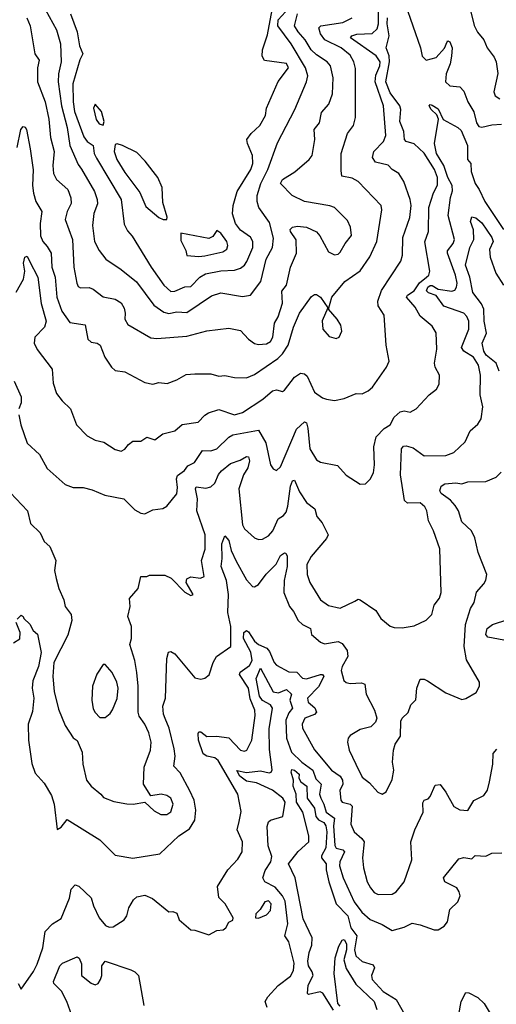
# Model space of a CAD drawing. Extents: x 1603745 to 1745082, y 385868 to 533966.
# Tile 334 of 646: x 1717797 to 1720187, y 424141 to 429076. Entities that reach past the tile are written whole.
import ezdxf

# ---------------------------------------------------------------- set-up
doc = ezdxf.new("R2010")
doc.units = 0

msp = doc.modelspace()

# ---------------------------------------------------------------- linework, layer by layer
at = {"layer": '0CON20XD'}
for points in [[(1719707.9, 427865), (1719716.8, 427895), (1719718, 427985), (1719754.2, 428085), (1719760.3, 428145), (1719755.5, 428174.5), (1719723.8, 428265), (1719698.9, 428305), (1719665, 428324.4), (1719645, 428346.7), (1719581.9, 428361.9), (1719566.4, 428385), (1719573.8, 428415), (1719621.8, 428465), (1719632.7, 428495), (1719621.8, 428645), (1719579.3, 428765), (1719582.6, 428797.4), (1719603, 428845), (1719604.4, 428865), (1719585, 428894.8), (1719456.5, 428985), (1719463.5, 428995), (1719487, 429003), (1719565, 429006.3), (1719590.2, 429029.8), (1719596.4, 429055), (1719597.7, 429195)], [(1717925.8, 429125.8), (1717982.1, 429025), (1718001.4, 428955), (1718005.3, 428865), (1717991.9, 428805), (1717990.2, 428765), (1718006.8, 428645), (1718034.5, 428535), (1718048.1, 428445), (1718089.4, 428349.4), (1718106.6, 428326.6), (1718171.3, 428215), (1718185.9, 428175), (1718186.6, 428153.4), (1718169.5, 428105), (1718161.5, 428045), (1718172.9, 427965), (1718195, 427919.2), (1718229.4, 427875), (1718305, 427824.4), (1718381.9, 427761.9), (1718469.2, 427645), (1718520, 427610), (1718545, 427603.3), (1718585, 427611.8), (1718635, 427608.7), (1718758.8, 427691.2), (1718805, 427706.8), (1718915, 427688.5), (1718954, 427696), (1719006.3, 427763.7), (1719033.6, 427875), (1719065.3, 427935), (1719070.4, 427980.4), (1719049.2, 428059.2), (1718996.4, 428135), (1718987.5, 428165), (1718987.3, 428195), (1719005.7, 428255), (1719041.1, 428325), (1719090.6, 428459.4), (1719177.1, 428625), (1719235.3, 428765), (1719242.2, 428795), (1719229.8, 428835), (1719159.2, 428955), (1719091.6, 429045), (1719093.4, 429075), (1719129.7, 429115)], [(1718052.4, 429105), (1718084.4, 429015), (1718096.2, 428945), (1718113.1, 428905), (1718097.7, 428875), (1718063.1, 428755), (1718064.9, 428665), (1718072.3, 428615), (1718118.7, 428488.7), (1718135, 428466.2), (1718165.6, 428445.6), (1718171, 428405), (1718181.3, 428381.3), (1718305.3, 428175), (1718321.7, 428051.7), (1718338.1, 428018.1), (1718361, 427991), (1718456.2, 427835), (1718520.6, 427745), (1718555, 427713.2), (1718575, 427714.7), (1718625, 427737.2), (1718655, 427738.2), (1718700.7, 427785), (1718728.4, 427801.6), (1718805, 427817.2), (1718875, 427820.5), (1718905, 427831.4), (1718923.7, 427846.3), (1718936.5, 427863.5), (1718965.8, 427935), (1718965.9, 427965), (1718955.2, 427985.2), (1718905, 428021.3), (1718879.6, 428055), (1718865, 428102.5), (1718867.8, 428145), (1718887.8, 428215), (1718955.4, 428324.6), (1718966.5, 428355), (1718965.2, 428395.2), (1718939.1, 428455), (1718936.5, 428475), (1718958.2, 428505), (1719000.7, 428545), (1719029.6, 428595), (1719035, 428633.3), (1719093.3, 428766.7), (1719144.4, 428835), (1719135, 428855.6), (1719025, 428871.1), (1719013.7, 428893.7), (1719013.9, 428925), (1719040.4, 428999.6), (1719063.4, 429125)], [(1719730.6, 429155), (1719806.9, 428935), (1719815, 428893.3), (1719835, 428872.5), (1719885, 428886.1), (1719927, 428933), (1719940.6, 428965), (1719945, 428969.4), (1719955, 428965.6), (1719965.9, 428935), (1719963.1, 428893.1), (1719955.9, 428855), (1719936.1, 428805), (1719932, 428765), (1719954.4, 428744.4), (1720005, 428739.5), (1720025, 428717.3), (1720044.6, 428664.6), (1720075, 428614.4), (1720088.7, 428558.7), (1720100.5, 428540.5), (1720115, 428536.9), (1720165, 428549.7), (1720212.8, 428552.8)], [(1720058.9, 429115), (1720076.1, 429046.1), (1720093.5, 429013.5), (1720124.5, 428975), (1720141.8, 428935), (1720177.4, 428887.4), (1720186.7, 428865), (1720194.4, 428805.6), (1720175.7, 428715), (1720180.8, 428695), (1720205, 428678.6)], [(1717784.3, 428435), (1717802.2, 428525), (1717815, 428540.8), (1717825, 428538), (1717830.6, 428525), (1717848.9, 428428.9), (1717863.8, 428323.8), (1717861.6, 428245), (1717866.9, 428206.9), (1717878.6, 428165), (1717907.3, 428115), (1717899.5, 428055), (1717901.9, 427991.9), (1717912.4, 427965), (1717935, 427938.8), (1717954.1, 427905), (1717958.6, 427835), (1717975.2, 427785.2), (1717984, 427685), (1718008.4, 427615), (1718048.1, 427558.1), (1718125, 427546.7), (1718138.1, 427475), (1718155, 427460), (1718185, 427455.5), (1718200.6, 427445), (1718224.4, 427385), (1718257.1, 427335), (1718275, 427318.6), (1718325, 427310.6), (1718425, 427258.1), (1718465, 427249.4), (1718495, 427257.8), (1718536.8, 427253.2), (1718585, 427270.6), (1718632.6, 427297.4), (1718675, 427301.8), (1718755, 427301.5), (1718795, 427289.5), (1718825, 427292.2), (1718875, 427282.2), (1718935, 427281.8), (1718975, 427298.5), (1719091.6, 427378.4), (1719115, 427400.7), (1719142.9, 427445), (1719169.5, 427535), (1719200, 427605), (1719260.9, 427689.1), (1719275, 427698.8), (1719285, 427698.8), (1719306, 427685), (1719341.7, 427631.7), (1719313.4, 427566.6), (1719317.1, 427525), (1719348.3, 427488.3), (1719385, 427478.8), (1719400, 427485), (1719412.5, 427515), (1719407.1, 427545), (1719390, 427575), (1719346.2, 427625), (1719361.9, 427685), (1719427, 427763), (1719505, 427816.9), (1719552.4, 427887.6), (1719588.2, 427965), (1719613.3, 428123.3), (1719610.6, 428145), (1719494.8, 428264.8), (1719465, 428282), (1719412.5, 428292.5), (1719409.2, 428320.8), (1719408.7, 428405), (1719440.9, 428505), (1719470.4, 428545), (1719480.8, 428585), (1719481.3, 428831.3), (1719473.4, 428865), (1719455, 428897.7), (1719410, 428935), (1719326.7, 428975), (1719305.2, 429005), (1719296.7, 429035), (1719306.7, 429045), (1719417.5, 429062.5), (1719465, 429084.6)], [(1717832.5, 429085), (1717850, 429045), (1717873.3, 428905), (1717895, 428873.3), (1717885.9, 428835), (1717885.7, 428765), (1717925.3, 428665), (1717943.2, 428576.8), (1717950.8, 428485), (1717969.1, 428415), (1717962.3, 428345), (1717966.2, 428305), (1717980.9, 428275), (1718038.2, 428225), (1718053.6, 428183.6), (1718054.7, 428155), (1718035.3, 428115), (1718025.4, 428075), (1718061.7, 427975), (1718069.1, 427835), (1718083.1, 427755), (1718089.5, 427739.5), (1718101.4, 427731.4), (1718145, 427733.5), (1718165, 427725.3), (1718215, 427687.7), (1718275, 427675.4), (1718305, 427657.5), (1718320.5, 427630.5), (1718326.4, 427605), (1718324.5, 427574.5), (1718338.7, 427548.7), (1718455, 427480.9), (1718485, 427478.2), (1718635, 427489.2), (1718735, 427517.3), (1718845, 427530.5), (1718905, 427517.8), (1718945, 427474.4), (1718975, 427452.5), (1718995, 427447.7), (1719035, 427450.8), (1719055, 427463.4), (1719066.1, 427485), (1719074.6, 427555), (1719093.2, 427586.8), (1719115.2, 427654.8), (1719111.1, 427715), (1719135.2, 427744.8), (1719155.9, 427835), (1719184.7, 427905), (1719183.3, 427973.3), (1719154.5, 428015), (1719153.5, 428025), (1719165, 428035.8), (1719190.5, 428040.5), (1719235, 428036.5), (1719285, 428012.7), (1719302.7, 427992.7), (1719345, 427912.9), (1719375, 427896.7), (1719395, 427901.1), (1719405, 427911.4), (1719429.1, 427955), (1719460.9, 427995), (1719455.4, 428035.4), (1719440.2, 428070.2), (1719375, 428134.3), (1719353, 428143), (1719224.7, 428164.7), (1719163.1, 428195), (1719104.6, 428255), (1719114.4, 428275), (1719176.4, 428313.6), (1719249.4, 428375), (1719264.5, 428395), (1719277.7, 428475), (1719273.8, 428525), (1719300.3, 428559.7), (1719309.9, 428610.1), (1719347.4, 428652.6), (1719366, 428705), (1719368.8, 428785), (1719355.3, 428845), (1719339.6, 428865), (1719285, 428899.4), (1719258.4, 428925), (1719229.4, 428975), (1719193.3, 429015), (1719175.3, 429045.3), (1719190.4, 429105)], [(1718160.5, 426720.5), (1718223.4, 426693.4), (1718318.8, 426675), (1718375, 426618.8), (1718405, 426602), (1718425, 426599.2), (1718465, 426620), (1718515, 426625.8), (1718535, 426637.5), (1718585, 426700), (1718588.5, 426731.5), (1718583.1, 426775), (1718588.4, 426791.6), (1718623, 426817), (1718640.3, 426839.7), (1718673.2, 426856.8), (1718713.1, 426916.9), (1718755, 426915.8), (1718785.6, 426925), (1718845, 426983.3), (1718865.7, 426995), (1718995, 427019.1), (1719032.2, 426955), (1719054.6, 426844.6), (1719068, 426825), (1719085, 426815.8), (1719105, 426834.3), (1719185, 427023.6), (1719225, 427060.8), (1719235.4, 427055.4), (1719242, 427028), (1719252.5, 426925), (1719285, 426870.8), (1719305, 426858), (1719391.2, 426841.2), (1719435, 426794), (1719505, 426748.8), (1719530.7, 426749.3), (1719555, 426772.5), (1719570.8, 426805), (1719576.9, 426845), (1719573.1, 426935), (1719585.6, 426985), (1719625, 427026.9), (1719654.5, 427045.5), (1719675, 427083.5), (1719705, 427111.1), (1719725, 427115.6), (1719755, 427109.4), (1719785, 427125.7), (1719851.2, 427195), (1719886.6, 427223.4), (1719900, 427250), (1719902.2, 427295), (1719880.6, 427335), (1719876.9, 427355), (1719889.4, 427425), (1719885, 427506.7), (1719865, 427540), (1719805, 427590), (1719780, 427635), (1719737.3, 427685), (1719742.2, 427695), (1719775, 427716.9), (1719802.2, 427757.8), (1719837.8, 427785), (1719848.8, 427795), (1719854.6, 427815), (1719828.2, 427961.8), (1719846.8, 428015), (1719848.3, 428135), (1719872.3, 428207.7), (1719892.6, 428247.4), (1719892.7, 428285), (1719877, 428325), (1719825, 428406.5), (1719775, 428453.2), (1719735.3, 428465.3), (1719726.9, 428475), (1719722.8, 428515), (1719704.3, 428565.7), (1719708, 428625), (1719703.9, 428645), (1719655, 428709.2), (1719634, 428765), (1719652.3, 428865), (1719650, 428895), (1719634.7, 428935), (1719650, 428995), (1719640.1, 429055), (1719641.6, 429085)], [(1718215, 428548), (1718220.5, 428565), (1718207.7, 428615), (1718175, 428653.3), (1718167.1, 428632.9), (1718180, 428575), (1718195, 428553.3), (1718215, 428548)], [(1719968.2, 428218.2), (1719966.4, 428245), (1719943.5, 428285), (1719924.3, 428345), (1719887.8, 428405), (1719877.1, 428455), (1719897.5, 428577.5), (1719888.3, 428598.3), (1719860.6, 428625), (1719850, 428645), (1719855, 428650.8), (1719865, 428648.2), (1719895, 428628.5), (1719920.6, 428575), (1719995, 428534.8), (1720010.5, 428520.5), (1720042.7, 428445), (1720042.8, 428375), (1720060, 428355), (1720061.6, 428315), (1720080.5, 428255), (1720101.6, 428225), (1720129.8, 428165), (1720224.1, 428024.1)], [(1718535, 428074), (1718536.8, 428086.8), (1718515, 428160), (1718512.2, 428235), (1718489.4, 428285), (1718426.8, 428366.8), (1718385, 428410), (1718312.5, 428445), (1718285, 428454.2), (1718275, 428451.2), (1718270, 428415), (1718284.7, 428375), (1718325, 428309.5), (1718399.6, 428209.6), (1718429.9, 428139.9), (1718494.3, 428085), (1718515.7, 428074.3), (1718535, 428074)], [(1717750, 426705), (1717836.7, 426615), (1717851.7, 426551.7), (1717899.2, 426505), (1717920, 426460), (1717947.5, 426435), (1717977.5, 426365), (1717972.1, 426315), (1717979.5, 426275), (1717993.5, 426225), (1718018.8, 426168.8), (1718025.6, 426135), (1718054.5, 426095), (1718058.8, 426065), (1718038.3, 425991.7), (1717968.8, 425855), (1717962.7, 425785), (1717969.8, 425709.8), (1717990.8, 425620.8), (1718025, 425538.8), (1718065, 425477.5), (1718085, 425464), (1718110, 425405), (1718113.8, 425345), (1718131.9, 425265), (1718154.8, 425234.8), (1718204.2, 425195), (1718217.3, 425177.3), (1718268.5, 425158.5), (1718335, 425145.6), (1718365.7, 425144.3), (1718424.1, 425154.1), (1718470.7, 425110.7), (1718505, 425092.7), (1718535, 425093.3), (1718555, 425105.6), (1718566.6, 425145), (1718554.5, 425175), (1718535, 425187.9), (1718505.8, 425194.2), (1718455, 425186.2), (1718418.1, 425245), (1718420.5, 425329.5), (1718453.2, 425415), (1718457, 425455), (1718445, 425501.9), (1718424.7, 425545), (1718396, 425585), (1718390.9, 425605), (1718391.1, 425735), (1718384.7, 425805), (1718374.1, 425864.1), (1718349.1, 425945), (1718358.2, 425975), (1718357.3, 426035), (1718340, 426085), (1718350.4, 426135), (1718347.1, 426175), (1718390.8, 426225), (1718403.8, 426285), (1718434.3, 426285.7), (1718447.5, 426292.5), (1718525, 426291.4), (1718557.3, 426277.3), (1718625, 426206.2), (1718655, 426190), (1718666.2, 426195), (1718631.2, 426255), (1718635.8, 426274.2), (1718655, 426282.9), (1718703.3, 426276.7), (1718722.2, 426285), (1718708.2, 426365), (1718727.3, 426422.7), (1718726.7, 426495), (1718686, 426615), (1718688.5, 426675), (1718678, 426725), (1718681.5, 426735), (1718731.2, 426728.8), (1718755, 426734.5), (1718776.2, 426753.8), (1718793.8, 426796.2), (1718808.5, 426815), (1718855, 426852.1), (1718902.2, 426867.8), (1718935, 426887.1), (1718945.3, 426885.3), (1718950, 426865), (1718940.7, 426829.3), (1718918.6, 426795), (1718895.3, 426725), (1718914.7, 426545), (1718925, 426523.6), (1718975, 426479.4), (1718995, 426471.4), (1719015, 426472.9), (1719045, 426490), (1719066.2, 426513.8), (1719092.7, 426575), (1719119.7, 426590.3), (1719133, 426607), (1719142.5, 426637.5), (1719155, 426738.6), (1719165, 426764.2), (1719175, 426767.8), (1719200.5, 426710.5), (1719235, 426656.2), (1719277.3, 426625), (1719286.8, 426586.8), (1719313.6, 426553.6), (1719343.8, 426495), (1719336.2, 426475), (1719259.6, 426385), (1719237.3, 426345), (1719239.2, 426295), (1719251.8, 426255), (1719305, 426168.8), (1719345, 426139.4), (1719405, 426126.4), (1719477.8, 426162.2), (1719495, 426171.2), (1719505, 426168.8), (1719583.8, 426115), (1719608.8, 426075), (1719655, 426036.9), (1719675, 426029.1), (1719715, 426027.7), (1719775, 426038.9), (1719835, 426066.2), (1719864.2, 426095), (1719875, 426142.5), (1719902.4, 426177.6), (1719910, 426205), (1719904.5, 426424.5), (1719872.2, 426515), (1719847.5, 426565), (1719838.5, 426615), (1719828.5, 426635), (1719805, 426654.5), (1719742.2, 426652.2), (1719726.6, 426666.6), (1719706.5, 426795), (1719712, 426925), (1719722.2, 426937.8), (1719735, 426940.9), (1719770.4, 426930.4), (1719825, 426890.8), (1719935, 426891.9), (1719975, 426907.1), (1720030.4, 426959.6), (1720056.7, 427015), (1720095, 427049.4), (1720110.8, 427075), (1720120.4, 427135), (1720107.1, 427195), (1720107.5, 427295), (1720097.6, 427345), (1720072.7, 427385), (1720024.4, 427415), (1720012.4, 427432.4), (1720049.2, 427525), (1720048.9, 427565), (1720039.1, 427589.1), (1720024.8, 427604.8), (1719925, 427640), (1719885, 427693.5), (1719847.6, 427707.6), (1719837.4, 427717.4), (1719843.6, 427735), (1719855, 427743), (1719865, 427743.3), (1719895.7, 427725.7), (1719965, 427716.2), (1719979, 427721), (1719988.4, 427735), (1719991, 427755), (1719982.9, 427795), (1719942, 427905), (1719942.9, 427917.1), (1719971.3, 427955), (1719977.5, 427975), (1719946.6, 428095), (1719956.9, 428185), (1719968.2, 428218.2)], [(1720202, 427315), (1720186.2, 427355), (1720136, 427395), (1720125.1, 427415.1), (1720116, 427455), (1720138.4, 427505), (1720126, 427565), (1720124.8, 427624.8), (1720112.3, 427652.3), (1720068.9, 427708.9), (1720054.4, 427785), (1720033.4, 427845), (1720054.8, 427935), (1720074.2, 427975), (1720073.1, 428023.1), (1720058.2, 428065), (1720065, 428087.1), (1720085, 428082.5), (1720115, 428058.5), (1720165, 427984), (1720171.8, 427965), (1720153.4, 427925), (1720156.1, 427885), (1720184.9, 427804.9), (1720223.3, 427745)], [(1718695, 427888.6), (1718725, 427892.9), (1718815, 427912.5), (1718835, 427925.7), (1718840.7, 427945), (1718836.4, 427965), (1718805, 428006.7), (1718785, 428020), (1718765, 427988.8), (1718745, 427978.8), (1718605, 428006.2), (1718605, 427968.8), (1718629.7, 427919.7), (1718635, 427894), (1718695, 427888.6)], [(1717779.7, 427710.3), (1717816.2, 427775), (1717822.5, 427815), (1717815.4, 427855), (1717822.1, 427885), (1717835, 427890.8), (1717845.3, 427865), (1717887.9, 427785), (1717903.9, 427653.9), (1717928.9, 427565), (1717921.8, 427535), (1717873.1, 427485), (1717868.9, 427455), (1717885, 427422.9), (1717960.5, 427325), (1717965.6, 427255), (1717982.2, 427202.2), (1718010.6, 427165), (1718052.5, 427125), (1718081.4, 427045), (1718135, 426990.6), (1718175, 426969.4), (1718218.6, 426958.6), (1718275, 426922), (1718305, 426914), (1718325, 426923.8), (1718342.4, 426947.6), (1718365, 426964), (1718405, 426964.3), (1718435, 426984.4), (1718475, 426970.8), (1718515, 427001.1), (1718575, 427015.6), (1718612.5, 427047.5), (1718691.9, 427058.1), (1718725, 427093.8), (1718743.3, 427105), (1718795, 427122.5), (1718875, 427095.4), (1718915, 427107.5), (1719015.7, 427174.3), (1719065, 427216.7), (1719085, 427220.6), (1719115, 427213.3), (1719125, 427218.8), (1719175, 427284.5), (1719205, 427304.5), (1719225, 427301.9), (1719238.9, 427288.9), (1719275, 427208.5), (1719315, 427180), (1719335, 427173.3), (1719375, 427167.8), (1719425, 427176.7), (1719485, 427202.5), (1719515, 427201.4), (1719545, 427215.7), (1719565.6, 427235), (1719637.1, 427335), (1719650, 427365), (1719635.4, 427445.4), (1719625.6, 427595), (1719595, 427642.5), (1719592.9, 427665), (1719612, 427718), (1719707.9, 427865)], [(1717769.6, 427265), (1717803.5, 427185), (1717804.5, 427155), (1717792.9, 427125)], [(1717792.8, 427095), (1717802.7, 427045), (1717835, 426953.8), (1717896.1, 426896.1), (1717935, 426826.2), (1718025, 426746.7), (1718065, 426731.2), (1718115, 426732), (1718160.5, 426720.5)], [(1717785, 426072.2), (1717805, 426090.9), (1717815, 426085.6), (1717817.9, 426075), (1717847.1, 426047.1), (1717864, 426015), (1717885.7, 425995.7), (1717904.2, 425905), (1717890.4, 425835), (1717862.3, 425762.3), (1717859.3, 425725), (1717867.3, 425675), (1717860.7, 425609.3), (1717839, 425545), (1717841.2, 425465), (1717857.4, 425347.4), (1717875, 425300), (1717919.8, 425249.8), (1717957.2, 425187.2), (1717969.6, 425145), (1717985, 425016.7), (1718005, 425028.6), (1718035, 425068.1), (1718199.4, 424965), (1718275, 424889.5), (1718365, 424873.5), (1718500, 424895), (1718595.6, 424985), (1718649.1, 425020.9), (1718675.8, 425064.2), (1718679.7, 425115), (1718671.3, 425165), (1718651, 425211), (1718601.6, 425301.6), (1718569.2, 425335), (1718576.1, 425385), (1718572.1, 425422.1), (1718547.3, 425525), (1718525.8, 425574.2), (1718517.9, 425595), (1718515.5, 425635), (1718527.7, 425675), (1718534.2, 425875), (1718543, 425907), (1718555, 425910), (1718575, 425897.1), (1718675, 425777.1), (1718705, 425771.4), (1718725, 425776), (1718746.9, 425793.1), (1718767.9, 425855), (1718784.8, 425885.2), (1718856.2, 425935), (1718855.5, 426035.5), (1718840.7, 426105), (1718844, 426196), (1718834, 426265), (1718808.1, 426335), (1718813.2, 426375), (1718810.5, 426449.5), (1718825, 426490), (1718846.1, 426465), (1718857.8, 426415), (1718882.5, 426362.5), (1718935, 426267.9), (1718965.3, 426235.3), (1718975, 426234.1), (1718995, 426245.3), (1719032.6, 426297.4), (1719082.5, 426347.5), (1719105, 426391.2), (1719125, 426404.4), (1719132.1, 426402.1), (1719137.9, 426387.9), (1719137.9, 426335), (1719123.4, 426265), (1719121.9, 426205), (1719150, 426135), (1719170.2, 426110.2), (1719193.3, 426065), (1719215, 426044.5), (1719255, 426025.6), (1719260.8, 425995), (1719305, 425956), (1719325, 425948.6), (1719395, 425960.3), (1719415, 425949.6), (1719438.7, 425915), (1719442.9, 425885), (1719414.1, 425835), (1719409.3, 425815), (1719423.1, 425765), (1719434.6, 425754.6), (1719455, 425748.9), (1719511.9, 425751.9), (1719528, 425745), (1719534.3, 425695), (1719575.7, 425615), (1719587.5, 425575), (1719580.8, 425555), (1719558.7, 425531.3), (1719505, 425518.5), (1719455, 425488.1), (1719444.4, 425475), (1719440.6, 425455), (1719448.8, 425415), (1719482.9, 425345), (1719515, 425280.5), (1719551.7, 425251.7), (1719592.5, 425205), (1719615, 425194.2), (1719635, 425206.2), (1719665, 425267.5), (1719673.6, 425315), (1719666.2, 425355), (1719672.1, 425415), (1719679.6, 425445), (1719706.2, 425485), (1719709.3, 425560.7), (1719715.8, 425575), (1719745, 425604), (1719758.3, 425641.7), (1719783.3, 425666.7), (1719788.9, 425725), (1719805, 425771.2), (1719825, 425770.8), (1719842.6, 425762.6), (1719935, 425702), (1720015, 425669.2), (1720035, 425674), (1720085.8, 425704.2), (1720103.3, 425735), (1720103.8, 425755), (1720038.3, 425868.3), (1720025.9, 425935), (1720032.8, 426045), (1720057.8, 426125), (1720075.5, 426155), (1720087.5, 426207.5), (1720125, 426248), (1720135, 426266.7), (1720139.2, 426295), (1720095.6, 426405), (1720079.8, 426479.8), (1720062.9, 426515), (1720015, 426558.6), (1719997.4, 426615), (1719981, 426641), (1719957.3, 426667.3), (1719910.7, 426700.7), (1719904.6, 426715), (1719911.1, 426738.9), (1719929.5, 426750.5), (1719985, 426754.7), (1720015, 426750), (1720045, 426760.3), (1720135, 426761.2), (1720186.5, 426783.5), (1720211.9, 426808.1)], [(1717765, 425953.3), (1717797.5, 425972.5), (1717800, 426005), (1717779.7, 426055)], [(1720225, 425966.8), (1720145, 425981.8), (1720134.6, 425995), (1720141.1, 426025), (1720168.1, 426045), (1720245, 426069.3)], [(1717790, 424245), (1717805, 424217.5), (1717866.4, 424305), (1717885, 424342.9), (1717913.2, 424425), (1717924.2, 424505.8), (1717960.8, 424545), (1718005, 424571.4), (1718047.3, 424672.7), (1718055, 424719.2), (1718075, 424740), (1718094.1, 424734.1), (1718156, 424675), (1718166.9, 424635), (1718195.4, 424575.4), (1718226.5, 424536.5), (1718245, 424527.5), (1718265, 424529.2), (1718321.4, 424565), (1718333.5, 424585), (1718344.5, 424625), (1718367.5, 424665), (1718385, 424679.2), (1718425, 424687.7), (1718462.2, 424672.2), (1718545, 424604), (1718565, 424606), (1718585, 424598), (1718596.2, 424565), (1718655, 424513.8), (1718675, 424513.3), (1718745, 424489.2), (1718785, 424512), (1718817.5, 424515), (1718831.2, 424525), (1718845, 424552.5), (1718866.7, 424563.3), (1718867.5, 424575), (1718827.8, 424645), (1718795.9, 424675.9), (1718788.8, 424731.2), (1718840.4, 424815), (1718890.5, 424869.5), (1718912.9, 424905), (1718913.8, 424955), (1718887.7, 425015), (1718897.9, 425057.9), (1718907.3, 425107.3), (1718891.6, 425195), (1718792.6, 425362.6), (1718775, 425376.6), (1718734.8, 425384.8), (1718717.1, 425397.1), (1718693.2, 425465), (1718691.8, 425498.2), (1718695, 425507.5), (1718705, 425507.3), (1718735, 425484.1), (1718785.2, 425485.2), (1718845, 425476.2), (1718905, 425415.4), (1718925, 425409.5), (1718935.6, 425415), (1718960.6, 425465), (1718978.5, 425588.5), (1718976.5, 425615), (1718952.3, 425672.3), (1718944, 425725), (1718899.6, 425795), (1718903.4, 425806.6), (1718950, 425840), (1718962.3, 425865), (1718955.6, 425905.6), (1718920.1, 425975), (1718920.7, 426005), (1718935, 426014.7), (1718945, 426008.1), (1718975, 425960.6), (1718995, 425944.8), (1719036.9, 425926.9), (1719049.8, 425909.8)], [(1719049.8, 425909.8), (1719072.9, 425855), (1719085, 425840.6), (1719147, 425807), (1719186.4, 425806.4), (1719215.2, 425775.2), (1719235, 425773.2), (1719305, 425794), (1719315, 425794.6), (1719321.9, 425785), (1719295, 425732.2), (1719241.2, 425675), (1719243.2, 425655), (1719277, 425627), (1719286.1, 425605), (1719276.3, 425593.7), (1719227.1, 425575), (1719214.4, 425545), (1719214.5, 425524.5), (1719276.1, 425416.1), (1719361.5, 425315), (1719404.2, 425285), (1719416.3, 425265), (1719417, 425245), (1719403.3, 425213.3), (1719408.2, 425165), (1719415, 425153.8), (1719454.1, 425144.1), (1719463.7, 425133.7), (1719457.3, 425045), (1719474.5, 425005), (1719512.6, 424972.6), (1719523.8, 424955), (1719516.4, 424875), (1719521.2, 424825), (1719539.2, 424755), (1719556.2, 424725), (1719575, 424702.5), (1719595, 424692.1), (1719665, 424692.7), (1719685.2, 424704.8), (1719724.7, 424755.3), (1719764.3, 424865), (1719758.2, 424955), (1719778.1, 425015), (1719820, 425105), (1719819.5, 425150.5), (1719826.2, 425163.8), (1719845, 425171.2), (1719855, 425183.3), (1719880, 425240), (1719905, 425243.3), (1719935, 425204.2), (1719975, 425133.1), (1720005, 425115.7), (1720045, 425113.3), (1720075, 425162), (1720125, 425188), (1720143.1, 425215), (1720153.9, 425256.1), (1720169.5, 425345), (1720171.7, 425398.3), (1720190.7, 425419.3)], [(1718199.4, 425579.4), (1718225, 425579.5), (1718251.2, 425598.8), (1718262.9, 425617.1), (1718285.6, 425674.4), (1718290.5, 425725), (1718284.7, 425755), (1718260.4, 425805), (1718225, 425844.4), (1718215, 425844.5), (1718183.9, 425796.1), (1718161.9, 425735), (1718159.1, 425665), (1718165, 425622.5), (1718175, 425604.4), (1718199.4, 425579.4)], [(1719037.3, 424125), (1719028.8, 424155), (1719041.3, 424178.7), (1719092.5, 424235), (1719155, 424281.9), (1719169.4, 424310.6), (1719172.9, 424347.1), (1719146.2, 424455), (1719127.1, 424485), (1719141.8, 424545), (1719128.4, 424658.4), (1719115.2, 424685.2), (1719078.3, 424728.3), (1719025.9, 424755.9), (1719016.6, 424775), (1719028.8, 424811.2), (1719056.1, 424855), (1719062, 424882), (1719043.6, 424935), (1719037.4, 425032.6), (1719044.5, 425055.5), (1719055, 425063.8), (1719116.7, 425083.3), (1719127.6, 425155), (1719117.2, 425175), (1719065, 425213.9), (1718985, 425251.3), (1718935, 425259.6), (1718901.6, 425285), (1718886.1, 425313.9), (1718935, 425302.4), (1719005, 425311.2), (1719048.2, 425301.8), (1719058.6, 425305), (1719064, 425316), (1719049.1, 425419.1), (1719048.4, 425521.6), (1719065.2, 425625), (1719055, 425641.9), (1719015, 425663.9), (1719000.2, 425685), (1718983.6, 425775), (1719005, 425825.8), (1719067.7, 425707.7), (1719095, 425702), (1719135, 425718.4), (1719159.7, 425695), (1719151.3, 425665), (1719164.8, 425625), (1719147.5, 425602.5), (1719132.2, 425565), (1719134.9, 425474.9), (1719160.4, 425405), (1719212.6, 425355), (1719267.2, 425315), (1719282.1, 425272.1), (1719309.7, 425245), (1719300.2, 425195), (1719306.7, 425175), (1719322.7, 425145), (1719333.4, 425105), (1719375.8, 425075), (1719371.3, 425035), (1719377.8, 424937.8), (1719385, 424924.3), (1719417.5, 424915), (1719426.1, 424906.1), (1719402.4, 424855), (1719401.6, 424835), (1719420, 424775), (1719475, 424655.5), (1719513.1, 424603.1), (1719555, 424565.6), (1719615, 424541.5), (1719665, 424510.6), (1719725, 424527.5), (1719765, 424547.5), (1719805, 424540), (1719875, 424514), (1719895, 424514), (1719926.2, 424533.8), (1719943.1, 424555), (1719955, 424616.2), (1719994.4, 424655), (1720005.4, 424685), (1720001.5, 424705), (1719988.8, 424725), (1719929.2, 424755), (1719921.9, 424775), (1720000.2, 424869.8), (1720025, 424877.1), (1720065, 424871.2), (1720082.1, 424887.9), (1720135, 424884.1), (1720165, 424899.6), (1720215, 424900.6)], [(1719371.4, 424111.4), (1719317.7, 424197.7), (1719303.1, 424203.1), (1719245, 424190), (1719240, 424195), (1719243.3, 424236.7), (1719268.5, 424285), (1719264.3, 424304.3), (1719244.8, 424334.8), (1719241.7, 424358.3), (1719248.3, 424401.7), (1719262.2, 424437.8), (1719264.2, 424475), (1719219.1, 424569.1), (1719177.8, 424775), (1719145.8, 424845), (1719193.3, 424906.7), (1719247.1, 424955), (1719246.8, 424985), (1719216.2, 425103.8), (1719185.8, 425155), (1719182.8, 425195), (1719168.2, 425235), (1719169.4, 425265), (1719159.1, 425305), (1719162.6, 425317.4), (1719175.6, 425315), (1719198.2, 425295), (1719197.6, 425275), (1719206.3, 425256.3), (1719237.1, 425235), (1719238.4, 425175), (1719274.8, 425125), (1719281.9, 425081.9), (1719295, 425066.7), (1719322.2, 425052.2), (1719333.1, 425035), (1719337.4, 425005), (1719332.5, 424925), (1719310.2, 424885), (1719310.4, 424875), (1719334.8, 424845), (1719334.3, 424815), (1719346.6, 424755), (1719384.4, 424644.4), (1719443.3, 424585), (1719457.9, 424525), (1719487.2, 424485), (1719476.7, 424415), (1719483.5, 424385), (1719515, 424355.3), (1719569.8, 424339.8), (1719575.8, 424325), (1719561.8, 424285), (1719564.7, 424265), (1719620, 424205), (1719685.4, 424165.4), (1719765, 424024.3)], [(1718995, 424572.5), (1719035, 424590.5), (1719055, 424610.8), (1719057.8, 424645), (1719045, 424660.4), (1719025.6, 424655), (1719003.3, 424616.7), (1718982, 424595), (1718980, 424575), (1718995, 424572.5)], [(1719405, 424132), (1719391.9, 424145), (1719374.2, 424295), (1719379.6, 424375), (1719397.1, 424432.9), (1719415, 424462.5), (1719425, 424466), (1719436.3, 424445), (1719435.3, 424415), (1719422.6, 424365), (1719435, 424320), (1719482.7, 424242.7), (1719574.8, 424155), (1719588.2, 424115)], [(1718059, 424085), (1718032.6, 424155), (1718006.5, 424206.5), (1717968.8, 424245), (1717966.2, 424255), (1717998.2, 424335), (1718012.3, 424347.7), (1718085, 424380), (1718095, 424371.9), (1718107.4, 424345), (1718107.3, 424285), (1718155, 424247.1), (1718175, 424239.6), (1718190, 424245), (1718202.9, 424265), (1718209.6, 424285), (1718209.5, 424335), (1718225, 424357.1), (1718355, 424313.8), (1718374.7, 424304.7), (1718392.9, 424285), (1718419.4, 424135)], [(1719999.7, 424090.3), (1720010.6, 424155), (1720035, 424200), (1720049.5, 424199.5), (1720095, 424175.8), (1720125.7, 424145), (1720156.2, 424095)]]:
    msp.add_lwpolyline(points, dxfattribs=at)

doc.saveas('drawing.dxf')
